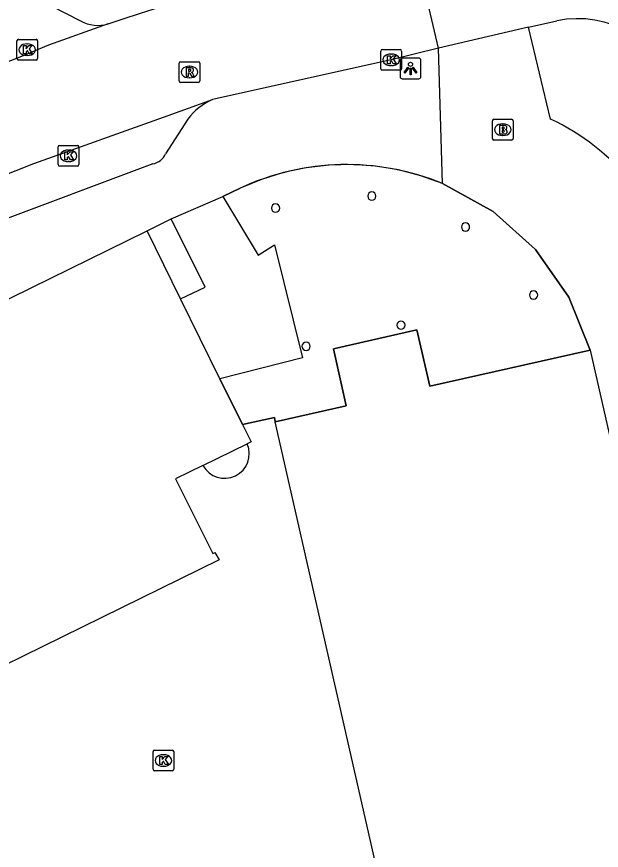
# Model space of a CAD drawing. Extents: x 162172 to 163187, y 382874 to 383684.
# Drawn here: x 163083.21 to 163111.42, y 383527.97 to 383568.22 of the extents above; entities that cross this region are included whole.
import ezdxf

# ---------------------------------------------------------------- set-up
doc = ezdxf.new("R2010")
doc.units = 0
for name, color, linetype in [('IMGEO_Brandkraan', 7, 'Continuous'), ('IMGEO_Kolk', 7, 'Continuous'), ('IMGEO_Lichtpunt', 7, 'Continuous'), ('IMGEO_Pand', 7, 'Continuous'), ('IMGEO_Pand_overbouw', 7, 'Continuous'), ('IMGEO_Parkeervlak_open', 7, 'Continuous'), ('IMGEO_Rijbaan_lokaal_open', 7, 'Continuous'), ('IMGEO_Rioolput', 7, 'Continuous'), ('IMGEO_Voetpad_open', 7, 'Continuous')]:
    doc.layers.add(name, color=color, linetype=linetype)

msp = doc.modelspace()

# ---------------------------------------------------------------- linework, layer by layer
at = {"layer": 'IMGEO_Brandkraan'}
for p, q in [((163106.167, 383562.338), (163106.167, 383563.19)), ((163106.242, 383563.264), (163107.094, 383563.264)), ((163107.168, 383563.19), (163107.168, 383562.338)), ((163106.655, 383563.044), (163106.68, 383563.044)), ((163107.094, 383562.264), (163106.242, 383562.264)), ((163106.678, 383562.484), (163106.653, 383562.484))]:
    msp.add_line(p, q, dxfattribs=at)
for points in [[(163106.167, 383562.338), (163106.167, 383563.19)], [(163106.242, 383563.264), (163107.094, 383563.264)], [(163107.168, 383563.19), (163107.168, 383562.338)], [(163106.515, 383562.964), (163106.515, 383562.564), (163106.728, 383562.564)], [(163106.746, 383562.964), (163106.515, 383562.964)], [(163106.694, 383562.883), (163106.64, 383562.883), (163106.64, 383562.807)], [(163106.64, 383562.807), (163106.693, 383562.807)], [(163106.702, 383562.731), (163106.64, 383562.731), (163106.64, 383562.65)], [(163106.64, 383562.65), (163106.702, 383562.65)], [(163107.094, 383562.264), (163106.242, 383562.264)]]:
    msp.add_lwpolyline(points, dxfattribs=at)
for centre, radius, start, end in [((163106.244, 383563.188), 0.0765, 91.552, 178.448), ((163106.244, 383563.188), 0.0765, 91.552, 178.448), ((163107.092, 383563.188), 0.0765, 1.552, 88.448), ((163107.092, 383563.188), 0.0765, 1.552, 88.448), ((163106.695, 383562.845), 0.0379, 267.8285, 90.9355), ((163106.703, 383562.69), 0.0404, 269.8759, 90.5077), ((163106.75, 383562.819), 0.145, 59.4692, 91.5367), ((163106.775, 383562.866), 0.0922, 285.5137, 58.1501), ((163106.78, 383562.674), 0.105, 301.3115, 78.989), ((163106.244, 383562.34), 0.0765, 181.552, 268.448), ((163106.244, 383562.34), 0.0765, 181.552, 268.448), ((163106.734, 383562.815), 0.251, 268.6676, 293.5347), ((163107.092, 383562.34), 0.0765, 271.552, 358.448), ((163107.092, 383562.34), 0.0765, 271.552, 358.448)]:
    msp.add_arc(centre, radius, start, end, dxfattribs=at)
for centre, major_axis, ratio, start_param, end_param in [((163106.654, 383562.764), (-0.387, 0.002), 0.722429, 4.712389, 7.853982), ((163106.679, 383562.764), (-0.39, 0.002), 0.717154, 1.570796, 4.712389)]:
    msp.add_ellipse(centre, major_axis=major_axis, ratio=ratio, start_param=start_param, end_param=end_param, dxfattribs=at)
at = {"layer": 'IMGEO_Kolk'}
for p, q in [((163083.291, 383567.125), (163084.143, 383567.125)), ((163083.216, 383566.199), (163083.216, 383567.051)), ((163083.704, 383566.905), (163083.729, 383566.905)), ((163084.217, 383567.051), (163084.217, 383566.199)), ((163083.727, 383566.345), (163083.702, 383566.345)), ((163100.783, 383565.709), (163100.783, 383566.561)), ((163100.858, 383566.635), (163101.71, 383566.635)), ((163101.271, 383566.415), (163101.296, 383566.415)), ((163101.784, 383566.561), (163101.784, 383565.709)), ((163084.143, 383566.125), (163083.291, 383566.125)), ((163101.71, 383565.635), (163100.858, 383565.635)), ((163101.294, 383565.855), (163101.269, 383565.855)), ((163085.208, 383561.076), (163085.208, 383561.928)), ((163085.283, 383562.002), (163086.135, 383562.002)), ((163086.209, 383561.928), (163086.209, 383561.076)), ((163085.696, 383561.782), (163085.721, 383561.782)), ((163085.719, 383561.222), (163085.694, 383561.222)), ((163086.135, 383561.002), (163085.283, 383561.002)), ((163089.788, 383531.886), (163089.788, 383532.738)), ((163089.863, 383532.812), (163090.715, 383532.812)), ((163090.276, 383532.592), (163090.301, 383532.592)), ((163090.789, 383532.738), (163090.789, 383531.886)), ((163090.715, 383531.812), (163089.863, 383531.812)), ((163090.299, 383532.032), (163090.274, 383532.032))]:
    msp.add_line(p, q, dxfattribs=at)
for points in [[(163083.291, 383567.125), (163084.143, 383567.125)], [(163083.216, 383566.199), (163083.216, 383567.051)], [(163083.537, 383566.825), (163083.66, 383566.825), (163083.66, 383566.674), (163083.79, 383566.825), (163083.954, 383566.825), (163083.808, 383566.674), (163083.961, 383566.425), (163083.809, 383566.425), (163083.724, 383566.589), (163083.66, 383566.522), (163083.66, 383566.425), (163083.537, 383566.425), (163083.537, 383566.825)], [(163084.217, 383567.051), (163084.217, 383566.199)], [(163100.783, 383565.709), (163100.783, 383566.561)], [(163100.858, 383566.635), (163101.71, 383566.635)], [(163101.104, 383566.335), (163101.227, 383566.335), (163101.227, 383566.184), (163101.357, 383566.335), (163101.521, 383566.335), (163101.375, 383566.184), (163101.528, 383565.935), (163101.376, 383565.935), (163101.291, 383566.099), (163101.227, 383566.032), (163101.227, 383565.935), (163101.104, 383565.935), (163101.104, 383566.335)], [(163101.784, 383566.561), (163101.784, 383565.709)], [(163084.143, 383566.125), (163083.291, 383566.125)], [(163101.71, 383565.635), (163100.858, 383565.635)], [(163085.208, 383561.076), (163085.208, 383561.928)], [(163085.283, 383562.002), (163086.135, 383562.002)], [(163086.209, 383561.928), (163086.209, 383561.076)], [(163085.529, 383561.702), (163085.652, 383561.702), (163085.652, 383561.551), (163085.782, 383561.702), (163085.946, 383561.702), (163085.8, 383561.551), (163085.953, 383561.302), (163085.801, 383561.302), (163085.716, 383561.466), (163085.652, 383561.399), (163085.652, 383561.302), (163085.529, 383561.302), (163085.529, 383561.702)], [(163086.135, 383561.002), (163085.283, 383561.002)], [(163089.788, 383531.886), (163089.788, 383532.738)], [(163089.863, 383532.812), (163090.715, 383532.812)], [(163090.109, 383532.512), (163090.232, 383532.512), (163090.232, 383532.361), (163090.362, 383532.512), (163090.526, 383532.512), (163090.38, 383532.361), (163090.533, 383532.112), (163090.381, 383532.112), (163090.296, 383532.276), (163090.232, 383532.209), (163090.232, 383532.112), (163090.109, 383532.112), (163090.109, 383532.512)], [(163090.789, 383532.738), (163090.789, 383531.886)], [(163090.715, 383531.812), (163089.863, 383531.812)]]:
    msp.add_lwpolyline(points, dxfattribs=at)
for centre, start, end in [((163083.293, 383567.049), 91.552, 178.448), ((163083.293, 383567.049), 91.552, 178.448), ((163084.141, 383567.049), 1.552, 88.448), ((163084.141, 383567.049), 1.552, 88.448), ((163100.86, 383566.559), 91.552, 178.448), ((163100.86, 383566.559), 91.552, 178.448), ((163101.708, 383566.559), 1.552, 88.448), ((163101.708, 383566.559), 1.552, 88.448), ((163083.293, 383566.201), 181.552, 268.448), ((163083.293, 383566.201), 181.552, 268.448), ((163084.141, 383566.201), 271.552, 358.448), ((163084.141, 383566.201), 271.552, 358.448), ((163100.86, 383565.711), 181.552, 268.448), ((163100.86, 383565.711), 181.552, 268.448), ((163101.708, 383565.711), 271.552, 358.448), ((163101.708, 383565.711), 271.552, 358.448), ((163085.285, 383561.926), 91.552, 178.448), ((163085.285, 383561.926), 91.552, 178.448), ((163086.133, 383561.926), 1.552, 88.448), ((163086.133, 383561.926), 1.552, 88.448), ((163085.285, 383561.078), 181.552, 268.448), ((163085.285, 383561.078), 181.552, 268.448), ((163086.133, 383561.078), 271.552, 358.448), ((163086.133, 383561.078), 271.552, 358.448), ((163089.865, 383532.736), 91.552, 178.448), ((163089.865, 383532.736), 91.552, 178.448), ((163090.713, 383532.736), 1.552, 88.448), ((163090.713, 383532.736), 1.552, 88.448), ((163089.865, 383531.888), 181.552, 268.448), ((163089.865, 383531.888), 181.552, 268.448), ((163090.713, 383531.888), 271.552, 358.448), ((163090.713, 383531.888), 271.552, 358.448)]:
    msp.add_arc(centre, 0.0765, start, end, dxfattribs=at)
for centre, major_axis, ratio, start_param, end_param in [((163083.703, 383566.625), (-0.387, 0.002), 0.722429, 4.712389, 7.853982), ((163083.728, 383566.625), (-0.39, 0.002), 0.717154, 1.570796, 4.712389), ((163101.27, 383566.135), (-0.387, 0.002), 0.722429, 4.712389, 7.853982), ((163101.295, 383566.135), (-0.39, 0.002), 0.717154, 1.570796, 4.712389), ((163085.695, 383561.502), (-0.387, 0.002), 0.722429, 4.712389, 7.853982), ((163085.72, 383561.502), (-0.39, 0.002), 0.717154, 1.570796, 4.712389), ((163090.275, 383532.312), (-0.387, 0.002), 0.722429, 4.712389, 7.853982), ((163090.3, 383532.312), (-0.39, 0.002), 0.717154, 1.570796, 4.712389)]:
    msp.add_ellipse(centre, major_axis=major_axis, ratio=ratio, start_param=start_param, end_param=end_param, dxfattribs=at)
at = {"layer": 'IMGEO_Lichtpunt'}
for p, q in [((163101.717, 383566.121), (163101.717, 383565.314)), ((163101.717, 383566.121), (163101.717, 383565.314)), ((163102.619, 383566.216), (163101.811, 383566.216)), ((163102.619, 383566.216), (163101.811, 383566.216)), ((163102.713, 383565.314), (163102.713, 383566.121)), ((163102.713, 383565.314), (163102.713, 383566.121)), ((163101.811, 383565.22), (163102.619, 383565.22)), ((163101.811, 383565.22), (163102.619, 383565.22))]:
    msp.add_line(p, q, dxfattribs=at)
for points in [[(163102.091, 383565.785), (163102.13, 383565.757), (163101.942, 383565.495), (163101.904, 383565.522), (163102.091, 383565.785)], [(163102.193, 383565.737), (163102.24, 383565.737), (163102.24, 383565.415), (163102.193, 383565.415), (163102.193, 383565.737)], [(163102.303, 383565.757), (163102.341, 383565.784), (163102.528, 383565.522), (163102.489, 383565.494), (163102.303, 383565.757)]]:
    msp.add_lwpolyline(points, dxfattribs=at)
msp.add_circle((163102.216, 383565.919), 0.0994, dxfattribs=at)
for centre, start, end in [((163101.811, 383566.121), 90, 180), ((163101.811, 383566.121), 90, 180), ((163102.619, 383566.121), 0, 90), ((163102.619, 383566.121), 0, 90), ((163101.811, 383565.314), 180, 270), ((163101.811, 383565.314), 180, 270), ((163102.619, 383565.314), 270, 0), ((163102.619, 383565.314), 270, 360)]:
    msp.add_arc(centre, 0.0946, start, end, dxfattribs=at)
at = {"layer": 'IMGEO_Pand'}
for points in [[(163066.151, 383546.4), (163089.502, 383557.888)], [(163091.118, 383554.604), (163089.502, 383557.888)], [(163093.02, 383550.741), (163091.118, 383554.604)], [(163110.889, 383552.112), (163103.142, 383550.381), (163102.524, 383553.101), (163098.504, 383552.181), (163099.117, 383549.434), (163095.682, 383548.656)], [(163110.889, 383552.112), (163120.593, 383509.397)], [(163094.106, 383548.534), (163093.02, 383550.741)], [(163100.507, 383527.432), (163095.682, 383548.656)], [(163094.106, 383548.534), (163094.522, 383547.689), (163094.332, 383547.596)], [(163092.199, 383546.552), (163094.332, 383547.596)], [(163092.199, 383546.552), (163090.88, 383545.906), (163092.667, 383542.3), (163092.771, 383542.357), (163092.977, 383541.997), (163073.121, 383532.246), (163068.36, 383541.915), (163066.151, 383546.4)]]:
    msp.add_lwpolyline(points, dxfattribs=at)
for centre, start, end in [((163100.349, 383559.557), 90, 270), ((163100.349, 383559.557), 270, 90), ((163095.701, 383558.976), 90, 270), ((163095.701, 383558.976), 270, 90), ((163104.87, 383558.068), 90, 270), ((163104.87, 383558.068), 270, 90), ((163108.155, 383554.781), 90, 270), ((163108.155, 383554.781), 270, 90), ((163101.754, 383553.327), 90, 270), ((163101.754, 383553.327), 270, 90), ((163097.177, 383552.307), 90, 270), ((163097.177, 383552.307), 270, 90)]:
    msp.add_arc(centre, 0.2, start, end, dxfattribs=at)
at = {"layer": 'IMGEO_Pand_overbouw'}
msp.add_lwpolyline([(163099.117, 383549.434), (163098.504, 383552.181), (163102.524, 383553.101), (163103.142, 383550.381), (163110.889, 383552.112), (163109.859, 383554.677), (163108.252, 383556.979), (163106.209, 383558.811), (163103.767, 383560.164), (163102.715, 383560.541), (163101.632, 383560.819), (163100.529, 383560.998), (163099.414, 383561.075), (163098.297, 383561.049), (163097.186, 383560.921), (163096.092, 383560.692), (163095.024, 383560.364), (163093.99, 383559.94), (163093.151, 383559.542), (163094.863, 383556.705), (163095.644, 383557.212), (163097.008, 383551.747), (163093.02, 383550.741), (163094.106, 383548.534), (163095.643, 383548.873), (163095.682, 383548.656)], close=True, dxfattribs=at)
at = {"layer": 'IMGEO_Parkeervlak_open'}
msp.add_arc((163093.244, 383547.119), 1.188, 208.4694, 23.6896, dxfattribs=at)
at = {"layer": 'IMGEO_Rijbaan_lokaal_open'}
for points in [[(163087.626, 383567.866), (163087.774, 383567.917), (163088.347, 383568.107), (163089.179, 383568.386), (163090.713, 383568.872), (163091.918, 383569.213), (163093.255, 383569.487), (163095.212, 383569.899), (163100.107, 383571.012), (163102.422, 383571.574)], [(163103.572, 383566.691), (163102.422, 383571.574)], [(163107.911, 383567.706), (163109.273, 383568.016)], [(163087.626, 383567.866), (163084.749, 383566.84), (163083.36, 383566.272), (163073.309, 383562.317), (163072.596, 383562.018), (163058.857, 383556.323)], [(163107.911, 383567.706), (163103.572, 383566.691)], [(163103.572, 383566.691), (163101.284, 383566.135), (163092.665, 383564.217)], [(163078.055, 383558.76), (163084.042, 383561.137), (163090.513, 383563.442), (163092.077, 383564.01), (163092.665, 383564.217)]]:
    msp.add_lwpolyline(points, dxfattribs=at)
msp.add_arc((163110.286, 383563.192), 4.929, 16.9614, 101.8613, dxfattribs=at)
at = {"layer": 'IMGEO_Rioolput'}
for p, q in [((163091.047, 383565.12), (163091.047, 383565.972)), ((163091.122, 383566.046), (163091.974, 383566.046)), ((163092.048, 383565.972), (163092.048, 383565.12)), ((163091.535, 383565.826), (163091.56, 383565.826)), ((163091.558, 383565.266), (163091.533, 383565.266)), ((163091.974, 383565.046), (163091.122, 383565.046))]:
    msp.add_line(p, q, dxfattribs=at)
for points in [[(163091.047, 383565.12), (163091.047, 383565.972)], [(163091.122, 383566.046), (163091.974, 383566.046)], [(163092.048, 383565.972), (163092.048, 383565.12)], [(163091.636, 383565.744), (163091.384, 383565.746), (163091.384, 383565.346)], [(163091.384, 383565.346), (163091.508, 383565.346), (163091.508, 383565.508), (163091.519, 383565.508)], [(163091.562, 383565.665), (163091.508, 383565.665), (163091.508, 383565.584)], [(163091.508, 383565.584), (163091.56, 383565.584)], [(163091.566, 383565.479), (163091.637, 383565.346), (163091.777, 383565.346), (163091.712, 383565.472)], [(163091.974, 383565.046), (163091.122, 383565.046)]]:
    msp.add_lwpolyline(points, dxfattribs=at)
for centre, radius, start, end in [((163091.124, 383565.97), 0.0765, 91.552, 178.448), ((163091.124, 383565.97), 0.0765, 91.552, 178.448), ((163091.972, 383565.97), 0.0765, 1.552, 88.448), ((163091.972, 383565.97), 0.0765, 1.552, 88.448), ((163091.518, 383565.455), 0.0533, 26.0293, 88.6989), ((163091.544, 383565.773), 0.19, 274.7715, 282.9687), ((163091.568, 383565.569), 0.0964, 77.0061, 93.1865), ((163091.582, 383565.626), 0.0378, 276.6634, 79.6772), ((163091.635, 383565.634), 0.109, 350.3612, 89.416), ((163091.633, 383565.634), 0.112, 277.5842, 350.9817), ((163091.617, 383565.419), 0.108, 29.5134, 73.7905), ((163091.124, 383565.122), 0.0765, 181.552, 268.448), ((163091.124, 383565.122), 0.0765, 181.552, 268.448), ((163091.972, 383565.122), 0.0765, 271.552, 358.448), ((163091.972, 383565.122), 0.0765, 271.552, 358.448)]:
    msp.add_arc(centre, radius, start, end, dxfattribs=at)
for centre, major_axis, ratio, start_param, end_param in [((163091.534, 383565.546), (-0.387, 0.002), 0.722429, 4.712389, 7.853982), ((163091.559, 383565.546), (-0.39, 0.002), 0.717154, 1.570796, 4.712389)]:
    msp.add_ellipse(centre, major_axis=major_axis, ratio=ratio, start_param=start_param, end_param=end_param, dxfattribs=at)
at = {"layer": 'IMGEO_Voetpad_open'}
for points in [[(163084.871, 383568.742), (163086.291, 383568.02)], [(163108.969, 383563.276), (163107.911, 383567.706)], [(163103.767, 383560.164), (163103.572, 383566.691)], [(163091.468, 383563.279), (163090.398, 383561.59)], [(163089.776, 383561.112), (163081.955, 383558.182)], [(163093.151, 383559.542), (163093.99, 383559.94)], [(163103.767, 383560.164), (163106.209, 383558.811), (163108.252, 383556.979), (163109.859, 383554.677), (163110.889, 383552.112)], [(163090.671, 383558.466), (163093.151, 383559.542)], [(163093.151, 383559.542), (163094.863, 383556.705), (163095.644, 383557.212), (163097.008, 383551.747), (163093.02, 383550.741)], [(163089.502, 383557.888), (163090.671, 383558.466)], [(163091.118, 383554.604), (163092.312, 383555.154), (163090.671, 383558.466)], [(163095.682, 383548.656), (163095.643, 383548.873), (163094.106, 383548.534)]]:
    msp.add_lwpolyline(points, dxfattribs=at)
for centre, radius, start, end in [((163087.14, 383569.517), 1.721, 240.4341, 286.4053), ((163093.835, 383561.491), 2.966, 113.2313, 142.935), ((163104.436, 383553.518), 10.76, 12.213, 65.0824), ((163089.613, 383561.968), 0.871, 280.7939, 334.2898), ((163099.134, 383548.883), 12.195, 67.6734, 114.9516)]:
    msp.add_arc(centre, radius, start, end, dxfattribs=at)

doc.saveas('drawing.dxf')
